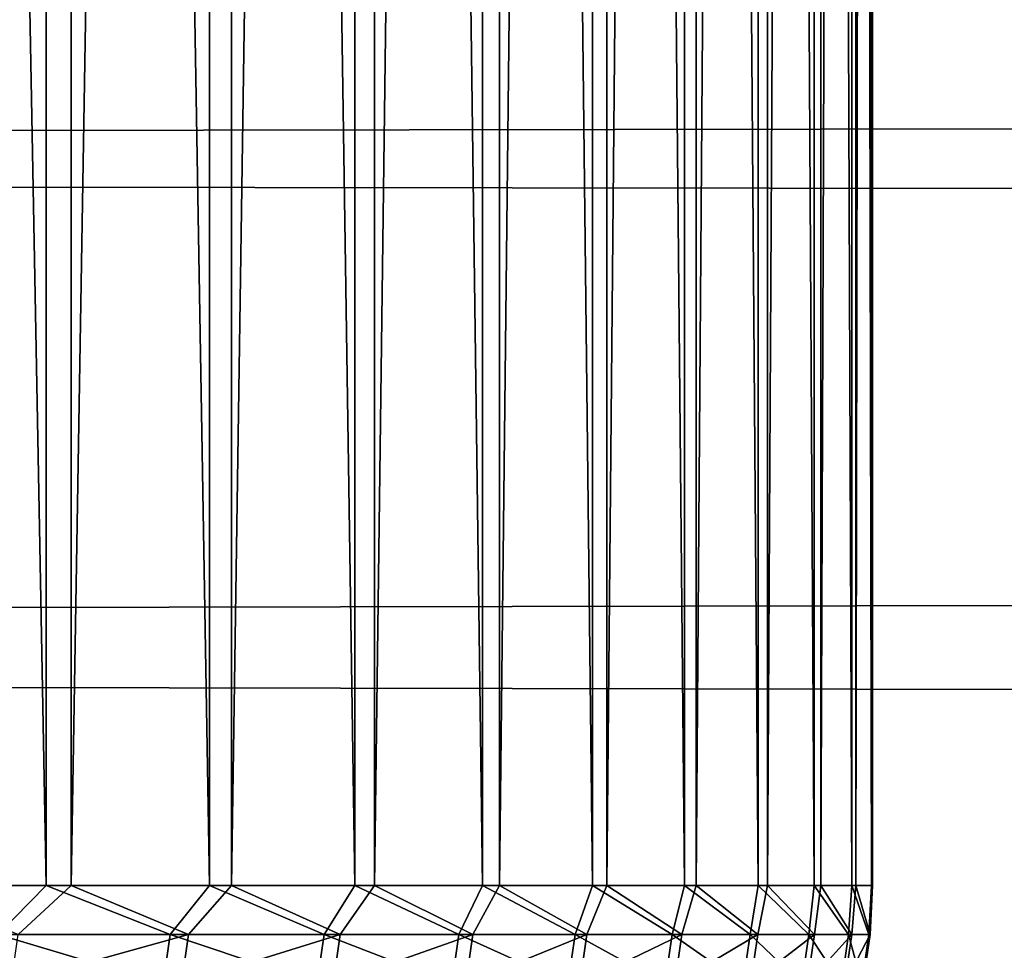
# Model space of a CAD drawing. Header units: millimetres. Extents: x -184 to 165, y -135 to 242.
# Tile 1051 of 1056: x -89.22 to -88.736, y 0.418 to 0.876. Entities that reach past the tile are written whole.
import ezdxf

# ---------------------------------------------------------------- set-up
doc = ezdxf.new("R2010")
doc.units = ezdxf.units.MM
doc.header["$LTSCALE"] = 41.718519
for name, color, linetype in [('384', 7, 'CONTINUOUS'), ('386', 7, 'CONTINUOUS'), ('427', 7, 'CONTINUOUS'), ('430', 7, 'CONTINUOUS')]:
    doc.layers.add(name, color=color, linetype=linetype)

msp = doc.modelspace()

# ---------------------------------------------------------------- linework, layer by layer
at = {"layer": '384', "linetype": 'Continuous'}
for points in [[(-166.66132, 1.11803, 60), (-30.68045, 0.90713, 60), (-166.96832, 0.7076, 60), (-166.66132, 1.11803, 60)], [(-30.68045, 0.90713, 60), (-30.3233, 0.42605, 60), (-166.96832, 0.7076, 60), (-30.68045, 0.90713, 60)], [(-166.96832, 0.7076, 60), (-30.3233, 0.42605, 60), (-167.27284, 0.29533, 60), (-166.96832, 0.7076, 60)], [(-30.3233, 0.42605, 60), (-29.9692, -0.05802, 60), (-167.27284, 0.29533, 60), (-30.3233, 0.42605, 60)]]:
    msp.add_3dface(points, dxfattribs=at)
at = {"layer": '386', "linetype": 'Continuous'}
for points in [[(-30.53168, 0.7076, 63), (-30.83868, 1.11803, 63), (-166.81955, 0.90713, 63), (-30.53168, 0.7076, 63)], [(-30.53168, 0.7076, 63), (-166.81955, 0.90713, 63), (-167.1767, 0.42605, 63), (-30.53168, 0.7076, 63)], [(-30.22716, 0.29533, 63), (-30.53168, 0.7076, 63), (-167.1767, 0.42605, 63), (-30.22716, 0.29533, 63)], [(-30.22716, 0.29533, 63), (-167.1767, 0.42605, 63), (-167.5308, -0.05802, 63), (-30.22716, 0.29533, 63)]]:
    msp.add_3dface(points, dxfattribs=at)
at = {"layer": '427', "linetype": 'Continuous'}
for points in [[(-89.20735, 0.45, 2.82507), (-89.29616, 0.45, 3.11078), (-89.23114, 0.42584, 2.90062), (-89.20735, 0.45, 2.82507)], [(-89.28276, 0.45, -3.06955), (-89.19519, 0.45, -2.78346), (-89.22118, 0.42584, -2.86754), (-89.28276, 0.45, -3.06955)], [(-89.14636, 0.42584, 2.60457), (-89.20735, 0.45, 2.82507), (-89.23114, 0.42584, 2.90062), (-89.14636, 0.42584, 2.60457)], [(-89.22118, 0.42584, -2.86754), (-89.19519, 0.45, -2.78346), (-89.13742, 0.42584, -2.5712), (-89.22118, 0.42584, -2.86754)], [(-89.12713, 0.45, 2.53684), (-89.20735, 0.45, 2.82507), (-89.14636, 0.42584, 2.60457), (-89.12713, 0.45, 2.53684)], [(-89.19519, 0.45, -2.78346), (-89.11622, 0.45, -2.49488), (-89.13742, 0.42584, -2.5712), (-89.19519, 0.45, -2.78346)], [(-89.07073, 0.42584, 2.30605), (-89.12713, 0.45, 2.53684), (-89.14636, 0.42584, 2.60457), (-89.07073, 0.42584, 2.30605)], [(-89.13742, 0.42584, -2.5712), (-89.11622, 0.45, -2.49488), (-89.06282, 0.42584, -2.27242), (-89.13742, 0.42584, -2.5712)], [(-89.05557, 0.45, 2.24634), (-89.12713, 0.45, 2.53684), (-89.07073, 0.42584, 2.30605), (-89.05557, 0.45, 2.24634)], [(-89.11622, 0.45, -2.49488), (-89.04592, 0.45, -2.20407), (-89.06282, 0.42584, -2.27242), (-89.11622, 0.45, -2.49488)], [(-89.00433, 0.42584, 2.00534), (-89.05557, 0.45, 2.24634), (-89.07073, 0.42584, 2.30605), (-89.00433, 0.42584, 2.00534)], [(-89.06282, 0.42584, -2.27242), (-89.04592, 0.45, -2.20407), (-88.99746, 0.42584, -1.97149), (-89.06282, 0.42584, -2.27242)], [(-88.99273, 0.45, 1.95382), (-89.05557, 0.45, 2.24634), (-89.00433, 0.42584, 2.00534), (-88.99273, 0.45, 1.95382)], [(-89.04592, 0.45, -2.20407), (-88.98435, 0.45, -1.91129), (-88.99746, 0.42584, -1.97149), (-89.04592, 0.45, -2.20407)], [(-88.94722, 0.42584, 1.70273), (-88.99273, 0.45, 1.95382), (-89.00433, 0.42584, 2.00534), (-88.94722, 0.42584, 1.70273)], [(-88.99746, 0.42584, -1.97149), (-88.98435, 0.45, -1.91129), (-88.94139, 0.42584, -1.66868), (-88.99746, 0.42584, -1.97149)], [(-88.93867, 0.45, 1.65956), (-88.99273, 0.45, 1.95382), (-88.94722, 0.42584, 1.70273), (-88.93867, 0.45, 1.65956)], [(-88.98435, 0.45, -1.91129), (-88.93157, 0.45, -1.61679), (-88.94139, 0.42584, -1.66868), (-88.98435, 0.45, -1.91129)], [(-88.89946, 0.42584, 1.39851), (-88.93867, 0.45, 1.65956), (-88.94722, 0.42584, 1.70273), (-88.89946, 0.42584, 1.39851)], [(-88.94139, 0.42584, -1.66868), (-88.93157, 0.45, -1.61679), (-88.89468, 0.42584, -1.36429), (-88.94139, 0.42584, -1.66868)], [(-88.89344, 0.45, 1.36381), (-88.93867, 0.45, 1.65956), (-88.89946, 0.42584, 1.39851), (-88.89344, 0.45, 1.36381)], [(-88.93157, 0.45, -1.61679), (-88.88762, 0.45, -1.32085), (-88.89468, 0.42584, -1.36429), (-88.93157, 0.45, -1.61679)], [(-88.86108, 0.42584, 1.09296), (-88.89344, 0.45, 1.36381), (-88.89946, 0.42584, 1.39851), (-88.86108, 0.42584, 1.09296)], [(-88.89468, 0.42584, -1.36429), (-88.88762, 0.45, -1.32085), (-88.85737, 0.42584, -1.05861), (-88.89468, 0.42584, -1.36429)], [(-88.85707, 0.45, 1.06684), (-88.89344, 0.45, 1.36381), (-88.86108, 0.42584, 1.09296), (-88.85707, 0.45, 1.06684)], [(-88.88762, 0.45, -1.32085), (-88.85254, 0.45, -1.02373), (-88.85737, 0.42584, -1.05861), (-88.88762, 0.45, -1.32085)], [(-88.83214, 0.42584, 0.78637), (-88.85707, 0.45, 1.06684), (-88.86108, 0.42584, 1.09296), (-88.83214, 0.42584, 0.78637)], [(-88.85737, 0.42584, -1.05861), (-88.85254, 0.45, -1.02373), (-88.82948, 0.42584, -0.75193), (-88.85737, 0.42584, -1.05861)], [(-88.82961, 0.45, 0.76891), (-88.85707, 0.45, 1.06684), (-88.83214, 0.42584, 0.78637), (-88.82961, 0.45, 0.76891)], [(-88.85254, 0.45, -1.02373), (-88.82637, 0.45, -0.72569), (-88.82948, 0.42584, -0.75193), (-88.85254, 0.45, -1.02373)], [(-88.81265, 0.42584, 0.47903), (-88.82961, 0.45, 0.76891), (-88.83214, 0.42584, 0.78637), (-88.81265, 0.42584, 0.47903)], [(-88.81107, 0.45, 0.4703), (-88.82961, 0.45, 0.76891), (-88.81265, 0.42584, 0.47903), (-88.81107, 0.45, 0.4703)], [(-88.82948, 0.42584, -0.75193), (-88.82637, 0.45, -0.72569), (-88.81106, 0.42584, -0.44453), (-88.82948, 0.42584, -0.75193)], [(-88.82637, 0.45, -0.72569), (-88.80912, 0.45, -0.42699), (-88.81106, 0.42584, -0.44453), (-88.82637, 0.45, -0.72569)], [(-88.80264, 0.42584, 0.17125), (-88.81107, 0.45, 0.4703), (-88.81265, 0.42584, 0.47903), (-88.80264, 0.42584, 0.17125)], [(-88.80147, 0.45, 0.17127), (-88.81107, 0.45, 0.4703), (-88.80264, 0.42584, 0.17125), (-88.80147, 0.45, 0.17127)], [(-88.81106, 0.42584, -0.44453), (-88.80912, 0.45, -0.42699), (-88.8021, 0.42584, -0.1367), (-88.81106, 0.42584, -0.44453)], [(-88.80912, 0.45, -0.42699), (-88.80082, 0.45, -0.12792), (-88.8021, 0.42584, -0.1367), (-88.80912, 0.45, -0.42699)], [(-88.8021, 0.42584, -0.1367), (-88.80147, 0.45, 0.17127), (-88.80264, 0.42584, 0.17125), (-88.8021, 0.42584, -0.1367)], [(-88.80082, 0.45, -0.12792), (-88.80147, 0.45, 0.17127), (-88.8021, 0.42584, -0.1367), (-88.80082, 0.45, -0.12792)], [(-89.14981, 0.40154, 2.60364), (-89.23114, 0.42584, 2.90062), (-89.23456, 0.40154, 2.89958), (-89.14981, 0.40154, 2.60364)], [(-89.14636, 0.42584, 2.60457), (-89.23114, 0.42584, 2.90062), (-89.14981, 0.40154, 2.60364), (-89.14636, 0.42584, 2.60457)], [(-89.22118, 0.42584, -2.86754), (-89.13742, 0.42584, -2.5712), (-89.2246, 0.40154, -2.86652), (-89.22118, 0.42584, -2.86754)], [(-89.2246, 0.40154, -2.86652), (-89.13742, 0.42584, -2.5712), (-89.14087, 0.40154, -2.57028), (-89.2246, 0.40154, -2.86652)], [(-89.0742, 0.40154, 2.30522), (-89.14636, 0.42584, 2.60457), (-89.14981, 0.40154, 2.60364), (-89.0742, 0.40154, 2.30522)], [(-89.07073, 0.42584, 2.30605), (-89.14636, 0.42584, 2.60457), (-89.0742, 0.40154, 2.30522), (-89.07073, 0.42584, 2.30605)], [(-89.13742, 0.42584, -2.5712), (-89.06282, 0.42584, -2.27242), (-89.14087, 0.40154, -2.57028), (-89.13742, 0.42584, -2.5712)], [(-89.14087, 0.40154, -2.57028), (-89.06282, 0.42584, -2.27242), (-89.0663, 0.40154, -2.27161), (-89.14087, 0.40154, -2.57028)], [(-89.00783, 0.40154, 2.00462), (-89.07073, 0.42584, 2.30605), (-89.0742, 0.40154, 2.30522), (-89.00783, 0.40154, 2.00462)], [(-89.00433, 0.42584, 2.00534), (-89.07073, 0.42584, 2.30605), (-89.00783, 0.40154, 2.00462), (-89.00433, 0.42584, 2.00534)], [(-89.06282, 0.42584, -2.27242), (-88.99746, 0.42584, -1.97149), (-89.0663, 0.40154, -2.27161), (-89.06282, 0.42584, -2.27242)], [(-89.0663, 0.40154, -2.27161), (-88.99746, 0.42584, -1.97149), (-89.00096, 0.40154, -1.97078), (-89.0663, 0.40154, -2.27161)], [(-88.95074, 0.40154, 1.70212), (-89.00433, 0.42584, 2.00534), (-89.00783, 0.40154, 2.00462), (-88.95074, 0.40154, 1.70212)], [(-88.94722, 0.42584, 1.70273), (-89.00433, 0.42584, 2.00534), (-88.95074, 0.40154, 1.70212), (-88.94722, 0.42584, 1.70273)], [(-88.99746, 0.42584, -1.97149), (-88.94139, 0.42584, -1.66868), (-89.00096, 0.40154, -1.97078), (-88.99746, 0.42584, -1.97149)], [(-89.00096, 0.40154, -1.97078), (-88.94139, 0.42584, -1.66868), (-88.94492, 0.40154, -1.66808), (-89.00096, 0.40154, -1.97078)], [(-88.90299, 0.40154, 1.39801), (-88.94722, 0.42584, 1.70273), (-88.95074, 0.40154, 1.70212), (-88.90299, 0.40154, 1.39801)], [(-88.89946, 0.42584, 1.39851), (-88.94722, 0.42584, 1.70273), (-88.90299, 0.40154, 1.39801), (-88.89946, 0.42584, 1.39851)], [(-88.94139, 0.42584, -1.66868), (-88.89468, 0.42584, -1.36429), (-88.94492, 0.40154, -1.66808), (-88.94139, 0.42584, -1.66868)], [(-88.94492, 0.40154, -1.66808), (-88.89468, 0.42584, -1.36429), (-88.89822, 0.40154, -1.36381), (-88.94492, 0.40154, -1.66808)], [(-88.86463, 0.40154, 1.09257), (-88.89946, 0.42584, 1.39851), (-88.90299, 0.40154, 1.39801), (-88.86463, 0.40154, 1.09257)], [(-88.86108, 0.42584, 1.09296), (-88.89946, 0.42584, 1.39851), (-88.86463, 0.40154, 1.09257), (-88.86108, 0.42584, 1.09296)], [(-88.89468, 0.42584, -1.36429), (-88.85737, 0.42584, -1.05861), (-88.89822, 0.40154, -1.36381), (-88.89468, 0.42584, -1.36429)], [(-88.89822, 0.40154, -1.36381), (-88.85737, 0.42584, -1.05861), (-88.86092, 0.40154, -1.05823), (-88.89822, 0.40154, -1.36381)], [(-88.8357, 0.40154, 0.78609), (-88.86108, 0.42584, 1.09296), (-88.86463, 0.40154, 1.09257), (-88.8357, 0.40154, 0.78609)], [(-88.83214, 0.42584, 0.78637), (-88.86108, 0.42584, 1.09296), (-88.8357, 0.40154, 0.78609), (-88.83214, 0.42584, 0.78637)], [(-88.85737, 0.42584, -1.05861), (-88.82948, 0.42584, -0.75193), (-88.86092, 0.40154, -1.05823), (-88.85737, 0.42584, -1.05861)], [(-88.86092, 0.40154, -1.05823), (-88.82948, 0.42584, -0.75193), (-88.83304, 0.40154, -0.75166), (-88.86092, 0.40154, -1.05823)], [(-88.81622, 0.40154, 0.47886), (-88.83214, 0.42584, 0.78637), (-88.8357, 0.40154, 0.78609), (-88.81622, 0.40154, 0.47886)], [(-88.82948, 0.42584, -0.75193), (-88.81106, 0.42584, -0.44453), (-88.83304, 0.40154, -0.75166), (-88.82948, 0.42584, -0.75193)], [(-88.83304, 0.40154, -0.75166), (-88.81106, 0.42584, -0.44453), (-88.81462, 0.40154, -0.44437), (-88.83304, 0.40154, -0.75166)], [(-88.81265, 0.42584, 0.47903), (-88.83214, 0.42584, 0.78637), (-88.81622, 0.40154, 0.47886), (-88.81265, 0.42584, 0.47903)], [(-88.80621, 0.40154, 0.17118), (-88.81265, 0.42584, 0.47903), (-88.81622, 0.40154, 0.47886), (-88.80621, 0.40154, 0.17118)], [(-88.81106, 0.42584, -0.44453), (-88.8021, 0.42584, -0.1367), (-88.81462, 0.40154, -0.44437), (-88.81106, 0.42584, -0.44453)], [(-88.81462, 0.40154, -0.44437), (-88.8021, 0.42584, -0.1367), (-88.80568, 0.40154, -0.13666), (-88.81462, 0.40154, -0.44437)], [(-88.80264, 0.42584, 0.17125), (-88.81265, 0.42584, 0.47903), (-88.80621, 0.40154, 0.17118), (-88.80264, 0.42584, 0.17125)], [(-88.80568, 0.40154, -0.13666), (-88.80264, 0.42584, 0.17125), (-88.80621, 0.40154, 0.17118), (-88.80568, 0.40154, -0.13666)], [(-88.8021, 0.42584, -0.1367), (-88.80264, 0.42584, 0.17125), (-88.80568, 0.40154, -0.13666), (-88.8021, 0.42584, -0.1367)]]:
    msp.add_3dface(points, dxfattribs=at)
at = {"layer": '430', "linetype": 'Continuous'}
for points in [[(-89.29616, 0.45, 3.11078), (-89.20735, 0.45, 2.82507), (-89.29615, 5.2, 3.11078), (-89.29616, 0.45, 3.11078)], [(-89.29615, 5.2, 3.11078), (-89.20735, 0.45, 2.82507), (-89.20735, 5.2, 2.82507), (-89.29615, 5.2, 3.11078)], [(-89.19519, 0.45, -2.78346), (-89.28276, 0.45, -3.06955), (-89.19519, 5.2, -2.78346), (-89.19519, 0.45, -2.78346)], [(-89.19519, 5.2, -2.78346), (-89.28276, 0.45, -3.06955), (-89.28276, 5.2, -3.06955), (-89.19519, 5.2, -2.78346)], [(-89.20735, 0.45, 2.82507), (-89.12713, 0.45, 2.53684), (-89.20735, 5.2, 2.82507), (-89.20735, 0.45, 2.82507)], [(-89.20735, 5.2, 2.82507), (-89.12713, 0.45, 2.53684), (-89.12713, 5.2, 2.53684), (-89.20735, 5.2, 2.82507)], [(-89.11622, 0.45, -2.49488), (-89.19519, 0.45, -2.78346), (-89.11622, 5.2, -2.49489), (-89.11622, 0.45, -2.49488)], [(-89.11622, 5.2, -2.49489), (-89.19519, 0.45, -2.78346), (-89.19519, 5.2, -2.78346), (-89.11622, 5.2, -2.49489)], [(-89.12713, 0.45, 2.53684), (-89.05557, 0.45, 2.24634), (-89.12713, 5.2, 2.53684), (-89.12713, 0.45, 2.53684)], [(-89.12713, 5.2, 2.53684), (-89.05557, 0.45, 2.24634), (-89.05557, 5.2, 2.24633), (-89.12713, 5.2, 2.53684)], [(-89.04592, 0.45, -2.20407), (-89.11622, 0.45, -2.49488), (-89.04592, 5.2, -2.20408), (-89.04592, 0.45, -2.20407)], [(-89.04592, 5.2, -2.20408), (-89.11622, 0.45, -2.49488), (-89.11622, 5.2, -2.49489), (-89.04592, 5.2, -2.20408)], [(-89.05557, 0.45, 2.24634), (-88.99273, 0.45, 1.95382), (-89.05557, 5.2, 2.24633), (-89.05557, 0.45, 2.24634)], [(-89.05557, 5.2, 2.24633), (-88.99273, 0.45, 1.95382), (-88.99273, 5.2, 1.95382), (-89.05557, 5.2, 2.24633)], [(-88.98435, 0.45, -1.91129), (-89.04592, 0.45, -2.20407), (-88.98435, 5.2, -1.91129), (-88.98435, 0.45, -1.91129)], [(-88.98435, 5.2, -1.91129), (-89.04592, 0.45, -2.20407), (-89.04592, 5.2, -2.20408), (-88.98435, 5.2, -1.91129)], [(-88.99273, 0.45, 1.95382), (-88.93867, 0.45, 1.65956), (-88.99273, 5.2, 1.95382), (-88.99273, 0.45, 1.95382)], [(-88.99273, 5.2, 1.95382), (-88.93867, 0.45, 1.65956), (-88.93867, 5.2, 1.65955), (-88.99273, 5.2, 1.95382)], [(-88.93157, 0.45, -1.61679), (-88.98435, 0.45, -1.91129), (-88.93157, 5.2, -1.6168), (-88.93157, 0.45, -1.61679)], [(-88.93157, 5.2, -1.6168), (-88.98435, 0.45, -1.91129), (-88.98435, 5.2, -1.91129), (-88.93157, 5.2, -1.6168)], [(-88.93867, 0.45, 1.65956), (-88.89344, 0.45, 1.36381), (-88.93867, 5.2, 1.65955), (-88.93867, 0.45, 1.65956)], [(-88.93867, 5.2, 1.65955), (-88.89344, 0.45, 1.36381), (-88.89343, 5.2, 1.3638), (-88.93867, 5.2, 1.65955)], [(-88.88762, 0.45, -1.32085), (-88.93157, 0.45, -1.61679), (-88.88762, 5.2, -1.32085), (-88.88762, 0.45, -1.32085)], [(-88.88762, 5.2, -1.32085), (-88.93157, 0.45, -1.61679), (-88.93157, 5.2, -1.6168), (-88.88762, 5.2, -1.32085)], [(-88.89344, 0.45, 1.36381), (-88.85707, 0.45, 1.06684), (-88.89343, 5.2, 1.3638), (-88.89344, 0.45, 1.36381)], [(-88.89343, 5.2, 1.3638), (-88.85707, 0.45, 1.06684), (-88.85707, 5.2, 1.06684), (-88.89343, 5.2, 1.3638)], [(-88.85254, 0.45, -1.02373), (-88.88762, 0.45, -1.32085), (-88.85254, 5.2, -1.02373), (-88.85254, 0.45, -1.02373)], [(-88.85254, 5.2, -1.02373), (-88.88762, 0.45, -1.32085), (-88.88762, 5.2, -1.32085), (-88.85254, 5.2, -1.02373)], [(-88.85707, 0.45, 1.06684), (-88.82961, 0.45, 0.76891), (-88.85707, 5.2, 1.06684), (-88.85707, 0.45, 1.06684)], [(-88.85707, 5.2, 1.06684), (-88.82961, 0.45, 0.76891), (-88.8296, 5.2, 0.76891), (-88.85707, 5.2, 1.06684)], [(-88.82637, 0.45, -0.72569), (-88.85254, 0.45, -1.02373), (-88.82637, 5.2, -0.72569), (-88.82637, 0.45, -0.72569)], [(-88.82637, 5.2, -0.72569), (-88.85254, 0.45, -1.02373), (-88.85254, 5.2, -1.02373), (-88.82637, 5.2, -0.72569)], [(-88.82961, 0.45, 0.76891), (-88.81107, 0.45, 0.4703), (-88.8296, 5.2, 0.76891), (-88.82961, 0.45, 0.76891)], [(-88.8296, 5.2, 0.76891), (-88.81107, 0.45, 0.4703), (-88.81107, 5.2, 0.4703), (-88.8296, 5.2, 0.76891)], [(-88.80912, 0.45, -0.42699), (-88.82637, 0.45, -0.72569), (-88.80912, 5.2, -0.427), (-88.80912, 0.45, -0.42699)], [(-88.80912, 5.2, -0.427), (-88.82637, 0.45, -0.72569), (-88.82637, 5.2, -0.72569), (-88.80912, 5.2, -0.427)], [(-88.81107, 0.45, 0.4703), (-88.80147, 0.45, 0.17127), (-88.81107, 5.2, 0.4703), (-88.81107, 0.45, 0.4703)], [(-88.81107, 5.2, 0.4703), (-88.80147, 0.45, 0.17127), (-88.80147, 5.2, 0.17126), (-88.81107, 5.2, 0.4703)], [(-88.80082, 0.45, -0.12792), (-88.80912, 0.45, -0.42699), (-88.80082, 5.2, -0.12792), (-88.80082, 0.45, -0.12792)], [(-88.80082, 5.2, -0.12792), (-88.80912, 0.45, -0.42699), (-88.80912, 5.2, -0.427), (-88.80082, 5.2, -0.12792)], [(-88.80147, 0.45, 0.17127), (-88.80082, 0.45, -0.12792), (-88.80147, 5.2, 0.17126), (-88.80147, 0.45, 0.17127)], [(-88.80147, 5.2, 0.17126), (-88.80082, 0.45, -0.12792), (-88.80082, 5.2, -0.12792), (-88.80147, 5.2, 0.17126)]]:
    msp.add_3dface(points, dxfattribs=at)

doc.saveas('drawing.dxf')
